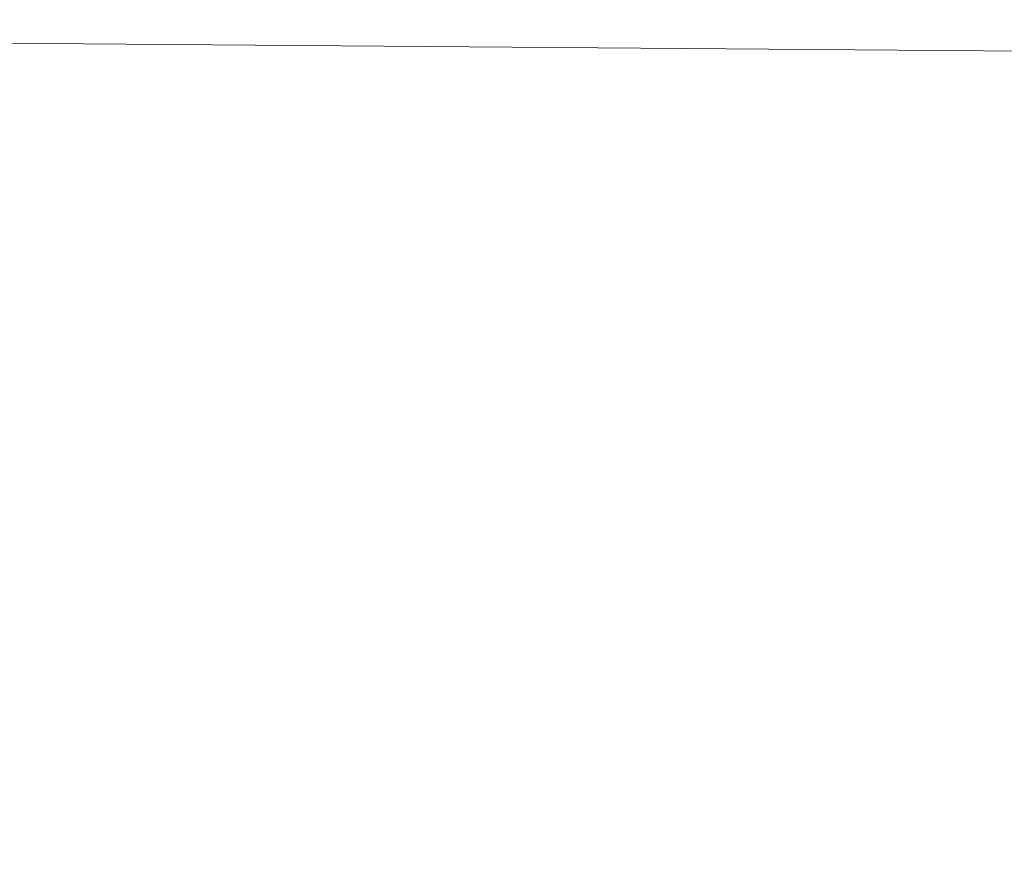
# Model space of a CAD drawing. Header units: millimetres. Extents: x -57 to 57, y 0 to 70.
# Tile 594 of 656: x 3.8233 to 3.9148, y 9.8438 to 9.9219. Entities that reach past the tile are written whole.
import ezdxf

# ---------------------------------------------------------------- set-up
doc = ezdxf.new("R2010")
doc.units = ezdxf.units.MM
doc.layers.add('A-GENM', color=13, linetype='Continuous')

# ---------------------------------------------------------------- blocks, each defined once
blk = doc.blocks.new('MODEL_FFAS1M22-709500BF0 - MODEL_FFAS1M22-709500BF0-480119-Preview')
at = {"layer": 'A-GENM', "lineweight": 9}
mesh = blk.add_polyface(dxfattribs=at)
corners = [(-5.065659, -5.065982, 56.850686), (0, -5.584437, 56.874908), (0, -4.188329, 57.03118), (0, -10.000001, -23.650001), (-3.05776, -10.000001, -22.656473), (-2.692929, -9.928683, -29.966412), (-6.11552, -10.000001, -21.662947), (-6.441622, -9.898842, -30.625674), (0, -7.439935, 53.833047), (-6.943316, -6.911401, 54.78898), (-4.411533, -8.205858, 50.598642), (-4.456237, -9.640439, -37.410771), (0, -8.887138, -46.478872), (0, -9.785809, -34.646118), (-5.971772, -5.82522, -56.428632), (0, -6.317886, -56.296823), (-6.943316, -6.911401, -54.78898), (-11.841303, -6.037199, -55.341199), (0, -7.439935, -53.833047), (-9.418722, -8.457228, 48.521734), (-4.411533, -8.205858, -50.598642), (-9.418722, -8.457228, -48.521734), (0, -8.887138, 46.478872), (-5.340592, -9.074689, 44.541122), (-7.136025, -5.92275, 56.228831), (0, -6.317886, 56.296823), (-5.340592, -9.074689, -44.541122), (-6.441622, -9.898842, 30.625674), (-4.456237, -9.640439, 37.410771), (-9.556814, -9.443618, 39.597133), (0, -10.000001, 23.650001), (0, -9.785809, 34.646118), (-2.692929, -9.928683, 29.966412), (-4.983111, -4.941954, -56.895169), (-10.8657, -5.231225, -55.976021), (-5.47025, -3.798972, -57.07773), (-6.11552, -10.000001, 21.662947), (-9.791592, -9.914903, 29.068322), (-9.791592, -9.914903, -29.068322), (-3.05776, -10.000001, 22.656473), (-9.556814, -9.443618, -39.597133), (-7.682859, 0, -55.746438), (0, -1.396109, -57.343729), (-6.026368, -2.052619, -57.156549), (0, -2.792219, -57.187457), (0, -4.188328, -57.03118), (0, -5.584437, -56.874908), (-11.294397, -3.279611, -56.275317), (0, 0, -57.500001), (-5.950366, -3.730755, 57.038565), (-10.8657, -5.231225, 55.976021), (-7.682859, 0, 55.746438), (-7.491956, -2.207115, 56.976932), (0, -1.396108, 57.343729), (0, 0, 57.500001), (0, -2.792221, 57.187452), (-11.937564, -1.816407, -56.227754)]
mesh.append_faces([[corners[k] for k in face] for face in [(42, 41, 48)]], dxfattribs={"vtx0": -1})
mesh.append_faces([[corners[k] for k in face] for face in [(6, 7, 4), (22, 28, 31), (3, 5, 13), (30, 32, 39), (45, 35, 44), (46, 33, 45), (55, 49, 2)]], dxfattribs={"vtx0": -1, "vtx1": -1})
mesh.append_faces([[corners[k] for k in face] for face in [(8, 9, 10), (14, 15, 16), (16, 17, 14), (9, 19, 10), (16, 20, 21), (22, 10, 23), (21, 20, 26), (27, 28, 29), (0, 24, 1), (33, 34, 35), (16, 18, 20), (29, 28, 23), (36, 27, 37), (38, 7, 6), (11, 5, 7), (11, 7, 40), (28, 32, 31), (40, 21, 26), (5, 11, 13), (32, 27, 39), (7, 5, 4), (27, 32, 28), (41, 42, 43), (44, 35, 43), (35, 45, 33), (14, 33, 46), (43, 35, 47), (34, 33, 14), (0, 49, 50), (51, 52, 53), (55, 52, 49), (24, 0, 50), (24, 9, 25), (26, 12, 11), (12, 26, 20), (40, 26, 11), (23, 10, 19), (29, 23, 19), (22, 23, 28), (41, 43, 56), (2, 49, 0)]], dxfattribs={"vtx0": -1, "vtx1": -1, "vtx2": -1})
mesh.append_faces([[corners[k] for k in face] for face in [(0, 1, 2), (11, 12, 13), (24, 25, 1), (9, 8, 25), (14, 46, 15), (52, 55, 53)]], dxfattribs={"vtx0": -1, "vtx2": -1})
mesh.append_faces([[corners[k] for k in face] for face in [(3, 4, 5), (15, 18, 16), (30, 31, 32), (36, 39, 27), (42, 44, 43), (18, 12, 20), (22, 8, 10)]], dxfattribs={"vtx1": -1, "vtx2": -1})
mesh.append_faces([[corners[k] for k in face] for face in [(53, 54, 51)]], dxfattribs={"vtx2": -1})

msp = doc.modelspace()

# ---------------------------------------------------------------- block references
at = {"layer": 'A-GENM', "lineweight": 9, "rotation": 180}
msp.add_blockref('MODEL_FFAS1M22-709500BF0 - MODEL_FFAS1M22-709500BF0-480119-Preview', (0, 0), dxfattribs=at)

doc.saveas('drawing.dxf')
